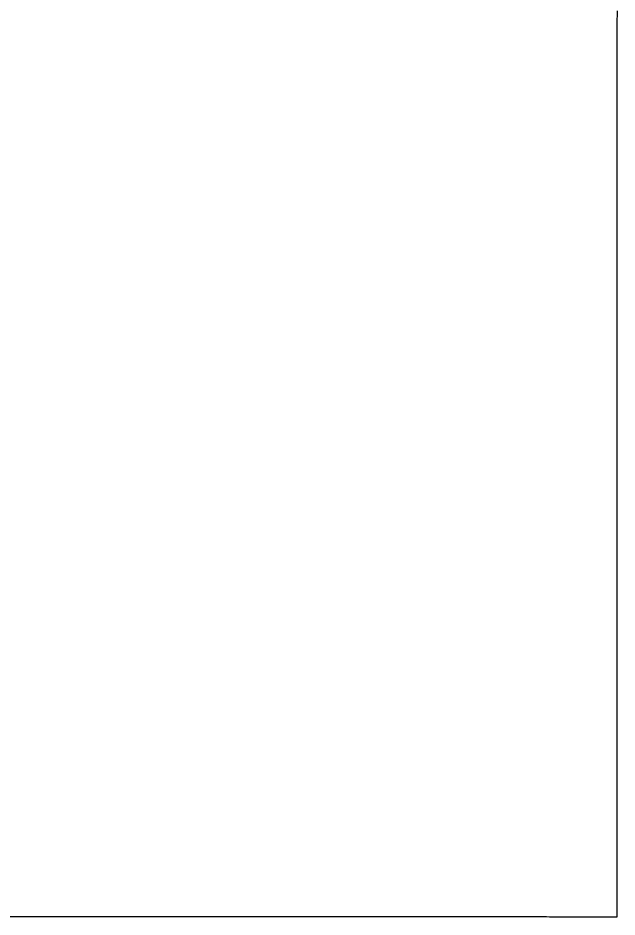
# Model space of a CAD drawing. Extents: x -7.3 to 34, y 0 to 22.
# Drawn here: x 2.38237 to 2.40153, y 0.71707 to 0.74582 of the extents above; entities that cross this region are included whole.
import ezdxf

# ---------------------------------------------------------------- set-up
doc = ezdxf.new("R2010")
doc.units = 0
doc.layers.add('SH_Text', color=7, linetype='Continuous')

msp = doc.modelspace()

# ---------------------------------------------------------------- linework, layer by layer
at = {"layer": 'SH_Text'}
for p, q in [((2.401529, 0.746044), (2.401528, 0.74562)), ((2.401528, 0.74562), (2.401528, 0.745199)), ((2.401528, 0.745199), (2.401528, 0.744779)), ((2.401528, 0.744779), (2.401528, 0.744362)), ((2.401528, 0.744362), (2.401528, 0.743948)), ((2.401528, 0.743948), (2.401528, 0.743536)), ((2.401528, 0.743536), (2.401528, 0.743127)), ((2.401528, 0.743127), (2.401527, 0.74272)), ((2.401527, 0.74272), (2.401527, 0.742316)), ((2.401527, 0.742316), (2.401527, 0.741914)), ((2.401527, 0.741914), (2.401527, 0.741515)), ((2.401527, 0.741515), (2.401527, 0.741119)), ((2.401527, 0.741119), (2.401527, 0.740725)), ((2.401527, 0.740725), (2.401527, 0.740334)), ((2.401527, 0.740334), (2.401526, 0.739945)), ((2.401526, 0.739945), (2.401526, 0.739559)), ((2.401526, 0.739559), (2.401526, 0.739176)), ((2.401526, 0.739176), (2.401526, 0.738795)), ((2.401526, 0.738795), (2.401526, 0.738418)), ((2.401526, 0.738418), (2.401526, 0.738043)), ((2.401526, 0.738043), (2.401526, 0.73767)), ((2.401526, 0.73767), (2.401525, 0.737301)), ((2.401525, 0.737301), (2.401525, 0.736934)), ((2.401525, 0.736934), (2.401525, 0.73657)), ((2.401525, 0.73657), (2.401525, 0.736209)), ((2.401525, 0.736209), (2.401525, 0.73585)), ((2.401525, 0.73585), (2.401525, 0.735495)), ((2.401525, 0.735495), (2.401525, 0.735142)), ((2.401525, 0.735142), (2.401524, 0.734792)), ((2.401524, 0.734792), (2.401524, 0.734445)), ((2.401524, 0.734445), (2.401524, 0.734101)), ((2.401524, 0.734101), (2.401524, 0.73376)), ((2.401524, 0.73376), (2.401524, 0.733422)), ((2.401524, 0.733422), (2.401524, 0.733087)), ((2.401524, 0.733087), (2.401524, 0.732755)), ((2.401524, 0.732755), (2.401524, 0.732426)), ((2.401524, 0.732426), (2.401524, 0.732099)), ((2.401524, 0.732099), (2.401523, 0.731776)), ((2.401523, 0.731776), (2.401523, 0.731456)), ((2.401523, 0.731456), (2.401523, 0.731139)), ((2.401523, 0.731139), (2.401523, 0.730825)), ((2.401523, 0.730825), (2.401523, 0.730514)), ((2.401523, 0.730514), (2.401523, 0.73036)), ((2.401523, 0.73036), (2.401523, 0.730206)), ((2.401523, 0.730206), (2.401523, 0.730053)), ((2.401523, 0.730053), (2.401523, 0.729901)), ((2.401523, 0.729901), (2.401523, 0.72975)), ((2.401523, 0.72975), (2.401523, 0.7296)), ((2.401523, 0.7296), (2.401523, 0.72945)), ((2.401523, 0.72945), (2.401522, 0.729301)), ((2.401522, 0.729301), (2.401522, 0.729153)), ((2.401522, 0.729153), (2.401522, 0.729006)), ((2.401522, 0.729006), (2.401522, 0.72886)), ((2.401522, 0.72886), (2.401522, 0.728714)), ((2.401522, 0.728714), (2.401522, 0.728569)), ((2.401522, 0.728569), (2.401522, 0.728425)), ((2.401522, 0.728425), (2.401522, 0.728282)), ((2.401522, 0.728282), (2.401522, 0.72814)), ((2.401522, 0.72814), (2.401522, 0.727998)), ((2.401522, 0.727998), (2.401522, 0.727857)), ((2.401522, 0.727857), (2.401522, 0.727717)), ((2.401522, 0.727717), (2.401522, 0.727578)), ((2.401522, 0.727578), (2.401522, 0.72744)), ((2.401522, 0.72744), (2.401522, 0.727302)), ((2.401522, 0.727302), (2.401522, 0.727165)), ((2.401522, 0.727165), (2.401522, 0.72703)), ((2.401522, 0.72703), (2.401522, 0.726894)), ((2.401522, 0.72676), (2.401521, 0.726627)), ((2.401522, 0.726894), (2.401522, 0.72676)), ((2.401521, 0.726627), (2.401521, 0.726494)), ((2.401521, 0.726494), (2.401521, 0.726362)), ((2.401521, 0.726362), (2.401521, 0.726232)), ((2.401521, 0.726232), (2.401521, 0.726101)), ((2.401521, 0.726101), (2.401521, 0.725972)), ((2.401521, 0.725972), (2.401521, 0.725844)), ((2.401521, 0.725844), (2.401521, 0.725716)), ((2.401521, 0.725716), (2.401521, 0.725589)), ((2.401521, 0.725589), (2.401521, 0.725464)), ((2.401521, 0.725464), (2.401521, 0.725339)), ((2.401521, 0.725339), (2.401521, 0.725214)), ((2.401521, 0.725214), (2.401521, 0.725091)), ((2.401521, 0.725091), (2.401521, 0.724969)), ((2.401521, 0.724969), (2.401521, 0.724847)), ((2.401521, 0.724847), (2.401521, 0.724726)), ((2.401521, 0.724726), (2.401521, 0.724606)), ((2.401521, 0.724606), (2.401521, 0.724487)), ((2.401521, 0.724487), (2.401521, 0.724369)), ((2.401521, 0.724369), (2.401521, 0.724252)), ((2.401521, 0.724252), (2.401521, 0.724136)), ((2.401521, 0.724136), (2.401521, 0.72402)), ((2.401521, 0.72402), (2.40152, 0.723905)), ((2.40152, 0.723905), (2.40152, 0.723792)), ((2.40152, 0.723792), (2.40152, 0.723679)), ((2.40152, 0.723679), (2.40152, 0.723567)), ((2.40152, 0.723567), (2.40152, 0.723455)), ((2.40152, 0.723455), (2.40152, 0.723345)), ((2.40152, 0.723345), (2.40152, 0.723236)), ((2.40152, 0.723236), (2.40152, 0.723127)), ((2.40152, 0.723127), (2.40152, 0.72302)), ((2.40152, 0.72302), (2.40152, 0.722913)), ((2.40152, 0.722913), (2.40152, 0.722807)), ((2.40152, 0.722807), (2.40152, 0.722702)), ((2.40152, 0.722702), (2.40152, 0.722598)), ((2.40152, 0.722598), (2.40152, 0.722495)), ((2.40152, 0.722495), (2.40152, 0.722393)), ((2.40152, 0.722393), (2.40152, 0.722291)), ((2.40152, 0.722291), (2.40152, 0.722191)), ((2.40152, 0.722191), (2.40152, 0.722091)), ((2.40152, 0.722091), (2.40152, 0.721993)), ((2.40152, 0.721993), (2.40152, 0.721895)), ((2.40152, 0.721895), (2.40152, 0.721798)), ((2.40152, 0.721798), (2.40152, 0.721702)), ((2.40152, 0.721702), (2.40152, 0.721607)), ((2.40152, 0.721607), (2.40152, 0.721513)), ((2.40152, 0.721513), (2.40152, 0.72142)), ((2.40152, 0.721328), (2.401519, 0.721237)), ((2.401519, 0.721237), (2.401519, 0.721147)), ((2.40152, 0.72142), (2.40152, 0.721328)), ((2.401519, 0.721147), (2.401519, 0.721057)), ((2.401519, 0.721057), (2.401519, 0.720969)), ((2.401519, 0.720969), (2.401519, 0.720881)), ((2.401519, 0.720881), (2.401519, 0.720795)), ((2.401519, 0.720795), (2.401519, 0.720709)), ((2.401519, 0.720709), (2.401519, 0.720624)), ((2.401519, 0.720624), (2.401519, 0.72054)), ((2.401519, 0.72054), (2.401519, 0.720458)), ((2.401519, 0.720458), (2.401519, 0.720376)), ((2.401519, 0.720376), (2.401519, 0.720295)), ((2.401519, 0.720295), (2.401519, 0.720215)), ((2.401519, 0.720215), (2.401519, 0.720136)), ((2.401519, 0.720136), (2.401519, 0.720058)), ((2.401519, 0.720058), (2.401519, 0.719981)), ((2.401519, 0.719981), (2.401519, 0.719904)), ((2.401519, 0.719904), (2.401519, 0.719829)), ((2.401519, 0.719829), (2.401519, 0.719755)), ((2.401519, 0.719755), (2.401519, 0.719682)), ((2.401519, 0.719682), (2.401519, 0.719609)), ((2.401519, 0.719609), (2.401519, 0.719538)), ((2.401519, 0.719538), (2.401519, 0.719468)), ((2.401519, 0.719468), (2.401519, 0.719398)), ((2.401519, 0.719398), (2.401519, 0.71933)), ((2.401519, 0.71933), (2.401519, 0.719262)), ((2.401519, 0.719262), (2.401519, 0.719196)), ((2.401519, 0.719196), (2.401519, 0.71913)), ((2.401519, 0.71913), (2.401519, 0.719066)), ((2.401519, 0.719066), (2.401519, 0.719002)), ((2.401519, 0.719002), (2.401519, 0.71894)), ((2.401519, 0.71894), (2.401519, 0.718878)), ((2.401519, 0.718878), (2.401519, 0.718818)), ((2.401519, 0.718818), (2.401519, 0.718758)), ((2.401519, 0.718758), (2.401519, 0.7187)), ((2.401519, 0.7187), (2.401519, 0.718642)), ((2.401519, 0.718642), (2.401519, 0.718586)), ((2.401519, 0.718586), (2.401518, 0.71853)), ((2.401518, 0.71853), (2.401518, 0.718475)), ((2.401518, 0.718475), (2.401518, 0.718422)), ((2.401518, 0.718422), (2.401518, 0.718369)), ((2.401518, 0.718369), (2.401518, 0.718318)), ((2.401518, 0.718318), (2.401518, 0.718267)), ((2.401518, 0.718267), (2.401518, 0.718218)), ((2.401518, 0.718218), (2.401518, 0.718169)), ((2.401518, 0.718169), (2.401518, 0.718122)), ((2.401518, 0.718122), (2.401518, 0.718075)), ((2.401518, 0.718075), (2.401518, 0.71803)), ((2.401518, 0.71803), (2.401518, 0.717985)), ((2.401518, 0.717985), (2.401518, 0.717942)), ((2.401518, 0.717942), (2.401518, 0.7179)), ((2.401518, 0.7179), (2.401518, 0.717858)), ((2.401518, 0.717858), (2.401518, 0.717818)), ((2.401518, 0.717818), (2.401518, 0.717779)), ((2.401518, 0.717779), (2.401518, 0.717741)), ((2.401518, 0.717741), (2.401518, 0.717703)), ((2.401518, 0.717703), (2.401518, 0.717667)), ((2.401518, 0.717667), (2.401518, 0.717632)), ((2.401518, 0.717632), (2.401518, 0.717598)), ((2.401518, 0.717598), (2.401518, 0.717565)), ((2.401518, 0.717565), (2.401518, 0.717533)), ((2.401518, 0.717533), (2.401518, 0.717502)), ((2.401518, 0.717502), (2.401518, 0.717472)), ((2.401518, 0.717472), (2.401518, 0.717443)), ((2.401518, 0.717443), (2.401518, 0.717416)), ((2.401518, 0.717416), (2.401518, 0.717389)), ((2.401518, 0.717389), (2.401518, 0.717363)), ((2.401518, 0.717363), (2.401518, 0.717339)), ((2.401518, 0.717339), (2.401518, 0.717315)), ((2.401518, 0.717315), (2.401518, 0.717293)), ((2.401518, 0.717293), (2.401518, 0.717271)), ((2.401518, 0.717271), (2.401518, 0.717251)), ((2.401518, 0.717251), (2.401518, 0.717232)), ((2.401518, 0.717232), (2.401518, 0.717214)), ((2.401518, 0.717214), (2.401518, 0.717197)), ((2.401518, 0.717197), (2.401518, 0.717181)), ((2.382821, 0.717078), (2.38199, 0.717078)), ((2.383652, 0.717077), (2.382821, 0.717078)), ((2.384481, 0.717077), (2.383652, 0.717077)), ((2.384894, 0.717077), (2.384481, 0.717077)), ((2.385307, 0.717077), (2.384894, 0.717077)), ((2.385718, 0.717077), (2.385307, 0.717077)), ((2.386128, 0.717076), (2.385718, 0.717077)), ((2.386536, 0.717076), (2.386128, 0.717076)), ((2.386943, 0.717076), (2.386536, 0.717076)), ((2.387348, 0.717076), (2.386943, 0.717076)), ((2.387751, 0.717076), (2.387348, 0.717076)), ((2.388151, 0.717076), (2.387751, 0.717076)), ((2.388549, 0.717075), (2.388151, 0.717076)), ((2.388945, 0.717075), (2.388549, 0.717075)), ((2.389338, 0.717075), (2.388945, 0.717075)), ((2.389727, 0.717075), (2.389338, 0.717075)), ((2.389921, 0.717075), (2.389727, 0.717075)), ((2.390114, 0.717075), (2.389921, 0.717075)), ((2.390306, 0.717075), (2.390114, 0.717075)), ((2.390498, 0.717075), (2.390306, 0.717075)), ((2.390688, 0.717075), (2.390498, 0.717075)), ((2.390877, 0.717075), (2.390688, 0.717075)), ((2.391066, 0.717075), (2.390877, 0.717075)), ((2.391254, 0.717074), (2.391066, 0.717075)), ((2.39144, 0.717074), (2.391254, 0.717074)), ((2.391626, 0.717074), (2.39144, 0.717074)), ((2.391811, 0.717074), (2.391626, 0.717074)), ((2.391994, 0.717074), (2.391811, 0.717074)), ((2.392177, 0.717074), (2.391994, 0.717074)), ((2.392359, 0.717074), (2.392177, 0.717074)), ((2.392539, 0.717074), (2.392359, 0.717074)), ((2.392718, 0.717074), (2.392539, 0.717074)), ((2.392897, 0.717074), (2.392718, 0.717074)), ((2.393074, 0.717074), (2.392897, 0.717074)), ((2.393249, 0.717074), (2.393074, 0.717074)), ((2.393424, 0.717074), (2.393249, 0.717074)), ((2.393598, 0.717074), (2.393424, 0.717074)), ((2.39377, 0.717074), (2.393598, 0.717074)), ((2.393941, 0.717073), (2.39377, 0.717074)), ((2.39411, 0.717073), (2.393941, 0.717073)), ((2.394278, 0.717073), (2.39411, 0.717073)), ((2.394445, 0.717073), (2.394278, 0.717073)), ((2.394611, 0.717073), (2.394445, 0.717073)), ((2.394775, 0.717073), (2.394611, 0.717073)), ((2.394938, 0.717073), (2.394775, 0.717073)), ((2.395099, 0.717073), (2.394938, 0.717073)), ((2.395259, 0.717073), (2.395099, 0.717073)), ((2.395418, 0.717073), (2.395259, 0.717073)), ((2.395575, 0.717073), (2.395418, 0.717073)), ((2.39573, 0.717073), (2.395575, 0.717073)), ((2.395884, 0.717073), (2.39573, 0.717073)), ((2.396036, 0.717073), (2.395884, 0.717073)), ((2.396187, 0.717073), (2.396036, 0.717073)), ((2.396336, 0.717073), (2.396187, 0.717073)), ((2.396484, 0.717073), (2.396336, 0.717073)), ((2.39663, 0.717072), (2.396484, 0.717073)), ((2.396774, 0.717072), (2.39663, 0.717072)), ((2.396916, 0.717072), (2.396774, 0.717072)), ((2.397057, 0.717072), (2.396916, 0.717072)), ((2.397196, 0.717072), (2.397057, 0.717072)), ((2.397333, 0.717072), (2.397196, 0.717072)), ((2.397469, 0.717072), (2.397333, 0.717072)), ((2.397602, 0.717072), (2.397469, 0.717072)), ((2.397734, 0.717072), (2.397602, 0.717072)), ((2.397864, 0.717072), (2.397734, 0.717072)), ((2.397992, 0.717072), (2.397864, 0.717072)), ((2.398118, 0.717072), (2.397992, 0.717072)), ((2.398243, 0.717072), (2.398118, 0.717072)), ((2.398365, 0.717072), (2.398243, 0.717072)), ((2.398486, 0.717072), (2.398365, 0.717072)), ((2.398604, 0.717072), (2.398486, 0.717072)), ((2.39872, 0.717072), (2.398604, 0.717072)), ((2.398835, 0.717072), (2.39872, 0.717072)), ((2.398947, 0.717072), (2.398835, 0.717072)), ((2.399057, 0.717072), (2.398947, 0.717072)), ((2.399165, 0.717072), (2.399057, 0.717072)), ((2.399271, 0.717072), (2.399165, 0.717072)), ((2.399375, 0.717071), (2.399271, 0.717072)), ((2.399477, 0.717071), (2.399375, 0.717071)), ((2.399576, 0.717071), (2.399477, 0.717071)), ((2.399674, 0.717071), (2.399576, 0.717071)), ((2.399769, 0.717071), (2.399674, 0.717071)), ((2.399862, 0.717071), (2.399769, 0.717071)), ((2.399952, 0.717071), (2.399862, 0.717071)), ((2.40004, 0.717071), (2.399952, 0.717071)), ((2.400126, 0.717071), (2.40004, 0.717071)), ((2.40021, 0.717071), (2.400126, 0.717071)), ((2.400291, 0.717071), (2.40021, 0.717071)), ((2.40037, 0.717071), (2.400291, 0.717071)), ((2.400447, 0.717071), (2.40037, 0.717071)), ((2.40052, 0.717071), (2.400447, 0.717071)), ((2.400592, 0.717071), (2.40052, 0.717071)), ((2.400661, 0.717071), (2.400592, 0.717071)), ((2.400728, 0.717071), (2.400661, 0.717071)), ((2.400792, 0.717071), (2.400728, 0.717071)), ((2.400853, 0.717071), (2.400792, 0.717071)), ((2.400912, 0.717071), (2.400853, 0.717071)), ((2.400968, 0.717071), (2.400912, 0.717071)), ((2.401022, 0.717071), (2.400968, 0.717071)), ((2.401073, 0.717071), (2.401022, 0.717071)), ((2.401122, 0.717071), (2.401073, 0.717071)), ((2.401168, 0.717071), (2.401122, 0.717071)), ((2.401211, 0.717071), (2.401168, 0.717071)), ((2.401251, 0.717071), (2.401211, 0.717071)), ((2.401289, 0.717071), (2.401251, 0.717071)), ((2.401323, 0.717071), (2.401289, 0.717071)), ((2.401355, 0.717071), (2.401323, 0.717071)), ((2.401385, 0.717071), (2.401355, 0.717071)), ((2.401411, 0.717071), (2.401385, 0.717071)), ((2.401435, 0.717071), (2.401411, 0.717071)), ((2.401455, 0.717071), (2.401435, 0.717071)), ((2.401473, 0.717071), (2.401455, 0.717071)), ((2.401488, 0.717071), (2.401473, 0.717071)), ((2.4015, 0.717071), (2.401488, 0.717071)), ((2.401509, 0.717071), (2.4015, 0.717071)), ((2.401515, 0.717071), (2.401509, 0.717071)), ((2.401518, 0.717071), (2.401515, 0.717071)), ((2.401518, 0.717181), (2.401518, 0.717166)), ((2.401518, 0.717166), (2.401518, 0.717152)), ((2.401518, 0.717152), (2.401518, 0.717139)), ((2.401518, 0.717139), (2.401518, 0.717127)), ((2.401518, 0.717127), (2.401518, 0.717117)), ((2.401518, 0.717117), (2.401518, 0.717107)), ((2.401518, 0.717107), (2.401518, 0.717099)), ((2.401518, 0.717099), (2.401518, 0.717091)), ((2.401518, 0.717091), (2.401518, 0.717085)), ((2.401518, 0.717085), (2.401518, 0.71708)), ((2.401518, 0.71708), (2.401518, 0.717076)), ((2.401518, 0.717076), (2.401518, 0.717073)), ((2.401518, 0.717073), (2.401518, 0.717071)), ((2.401518, 0.717071), (2.401518, 0.717071)), ((2.401518, 0.717071), (2.401518, 0.717071))]:
    msp.add_line(p, q, dxfattribs=at)
msp.add_lwpolyline([(2.401529, 0.746044), (2.401528, 0.74562), (2.401528, 0.745199), (2.401528, 0.744779), (2.401528, 0.744362), (2.401528, 0.743948), (2.401528, 0.743536), (2.401528, 0.743127), (2.401527, 0.74272), (2.401527, 0.742316), (2.401527, 0.741914), (2.401527, 0.741515), (2.401527, 0.741119), (2.401527, 0.740725), (2.401527, 0.740334), (2.401526, 0.739945), (2.401526, 0.739559), (2.401526, 0.739176), (2.401526, 0.738795), (2.401526, 0.738418), (2.401526, 0.738043), (2.401526, 0.73767), (2.401525, 0.737301), (2.401525, 0.736934), (2.401525, 0.73657), (2.401525, 0.736209), (2.401525, 0.73585), (2.401525, 0.735495), (2.401525, 0.735142), (2.401524, 0.734792), (2.401524, 0.734445), (2.401524, 0.734101), (2.401524, 0.73376), (2.401524, 0.733422), (2.401524, 0.733087), (2.401524, 0.732755), (2.401524, 0.732426), (2.401524, 0.732099), (2.401523, 0.731776), (2.401523, 0.731456), (2.401523, 0.731139), (2.401523, 0.730825), (2.401523, 0.730514), (2.401523, 0.73036), (2.401523, 0.730206), (2.401523, 0.730053), (2.401523, 0.729901), (2.401523, 0.72975), (2.401523, 0.7296), (2.401523, 0.72945), (2.401522, 0.729301), (2.401522, 0.729153), (2.401522, 0.729006), (2.401522, 0.72886), (2.401522, 0.728714), (2.401522, 0.728569), (2.401522, 0.728425), (2.401522, 0.728282), (2.401522, 0.72814), (2.401522, 0.727998), (2.401522, 0.727857), (2.401522, 0.727717), (2.401522, 0.727578), (2.401522, 0.72744), (2.401522, 0.727302), (2.401522, 0.727165), (2.401522, 0.72703), (2.401522, 0.726894), (2.401522, 0.72676), (2.401521, 0.726627), (2.401521, 0.726494), (2.401521, 0.726362), (2.401521, 0.726232), (2.401521, 0.726101), (2.401521, 0.725972), (2.401521, 0.725844), (2.401521, 0.725716), (2.401521, 0.725589), (2.401521, 0.725464), (2.401521, 0.725339), (2.401521, 0.725214), (2.401521, 0.725091), (2.401521, 0.724969), (2.401521, 0.724847), (2.401521, 0.724726), (2.401521, 0.724606), (2.401521, 0.724487), (2.401521, 0.724369), (2.401521, 0.724252), (2.401521, 0.724136), (2.401521, 0.72402), (2.40152, 0.723905), (2.40152, 0.723792), (2.40152, 0.723679), (2.40152, 0.723567), (2.40152, 0.723455), (2.40152, 0.723345), (2.40152, 0.723236), (2.40152, 0.723127), (2.40152, 0.72302), (2.40152, 0.722913), (2.40152, 0.722807), (2.40152, 0.722702), (2.40152, 0.722598), (2.40152, 0.722495), (2.40152, 0.722393), (2.40152, 0.722291), (2.40152, 0.722191), (2.40152, 0.722091), (2.40152, 0.721993), (2.40152, 0.721895), (2.40152, 0.721798), (2.40152, 0.721702), (2.40152, 0.721607), (2.40152, 0.721513), (2.40152, 0.72142), (2.40152, 0.721328), (2.401519, 0.721237), (2.401519, 0.721147), (2.401519, 0.721057), (2.401519, 0.720969), (2.401519, 0.720881), (2.401519, 0.720795), (2.401519, 0.720709), (2.401519, 0.720624), (2.401519, 0.72054), (2.401519, 0.720458), (2.401519, 0.720376), (2.401519, 0.720295), (2.401519, 0.720215), (2.401519, 0.720136), (2.401519, 0.720058), (2.401519, 0.719981), (2.401519, 0.719904), (2.401519, 0.719829), (2.401519, 0.719755), (2.401519, 0.719682), (2.401519, 0.719609), (2.401519, 0.719538), (2.401519, 0.719468), (2.401519, 0.719398), (2.401519, 0.71933), (2.401519, 0.719262), (2.401519, 0.719196), (2.401519, 0.71913), (2.401519, 0.719066), (2.401519, 0.719002), (2.401519, 0.71894), (2.401519, 0.718878), (2.401519, 0.718818), (2.401519, 0.718758), (2.401519, 0.7187), (2.401519, 0.718642), (2.401519, 0.718586), (2.401518, 0.71853), (2.401518, 0.718475), (2.401518, 0.718422), (2.401518, 0.718369), (2.401518, 0.718318), (2.401518, 0.718267), (2.401518, 0.718218), (2.401518, 0.718169), (2.401518, 0.718122), (2.401518, 0.718075), (2.401518, 0.71803), (2.401518, 0.717985), (2.401518, 0.717942), (2.401518, 0.7179), (2.401518, 0.717858), (2.401518, 0.717818), (2.401518, 0.717779), (2.401518, 0.717741), (2.401518, 0.717703), (2.401518, 0.717667), (2.401518, 0.717632), (2.401518, 0.717598), (2.401518, 0.717565), (2.401518, 0.717533), (2.401518, 0.717502), (2.401518, 0.717472), (2.401518, 0.717443), (2.401518, 0.717416), (2.401518, 0.717389), (2.401518, 0.717363), (2.401518, 0.717339), (2.401518, 0.717315), (2.401518, 0.717293), (2.401518, 0.717271), (2.401518, 0.717251), (2.401518, 0.717232), (2.401518, 0.717214), (2.401518, 0.717197), (2.401518, 0.717181), (2.401518, 0.717166), (2.401518, 0.717152), (2.401518, 0.717139), (2.401518, 0.717127), (2.401518, 0.717117), (2.401518, 0.717107), (2.401518, 0.717099), (2.401518, 0.717091), (2.401518, 0.717085), (2.401518, 0.71708), (2.401518, 0.717076), (2.401518, 0.717073), (2.401518, 0.717071), (2.401518, 0.717071), (2.401518, 0.717071), (2.401515, 0.717071), (2.401509, 0.717071), (2.4015, 0.717071), (2.401488, 0.717071), (2.401473, 0.717071), (2.401455, 0.717071), (2.401435, 0.717071), (2.401411, 0.717071), (2.401385, 0.717071), (2.401355, 0.717071), (2.401323, 0.717071), (2.401289, 0.717071), (2.401251, 0.717071), (2.401211, 0.717071), (2.401168, 0.717071), (2.401122, 0.717071), (2.401073, 0.717071), (2.401022, 0.717071), (2.400968, 0.717071), (2.400912, 0.717071), (2.400853, 0.717071), (2.400792, 0.717071), (2.400728, 0.717071), (2.400661, 0.717071), (2.400592, 0.717071), (2.40052, 0.717071), (2.400447, 0.717071), (2.40037, 0.717071), (2.400291, 0.717071), (2.40021, 0.717071), (2.400126, 0.717071), (2.40004, 0.717071), (2.399952, 0.717071), (2.399862, 0.717071), (2.399769, 0.717071), (2.399674, 0.717071), (2.399576, 0.717071), (2.399477, 0.717071), (2.399375, 0.717071), (2.399271, 0.717072), (2.399165, 0.717072), (2.399057, 0.717072), (2.398947, 0.717072), (2.398835, 0.717072), (2.39872, 0.717072), (2.398604, 0.717072), (2.398486, 0.717072), (2.398365, 0.717072), (2.398243, 0.717072), (2.398118, 0.717072), (2.397992, 0.717072), (2.397864, 0.717072), (2.397734, 0.717072), (2.397602, 0.717072), (2.397469, 0.717072), (2.397333, 0.717072), (2.397196, 0.717072), (2.397057, 0.717072), (2.396916, 0.717072), (2.396774, 0.717072), (2.39663, 0.717072), (2.396484, 0.717073), (2.396336, 0.717073), (2.396187, 0.717073), (2.396036, 0.717073), (2.395884, 0.717073), (2.39573, 0.717073), (2.395575, 0.717073), (2.395418, 0.717073), (2.395259, 0.717073), (2.395099, 0.717073), (2.394938, 0.717073), (2.394775, 0.717073), (2.394611, 0.717073), (2.394445, 0.717073), (2.394278, 0.717073), (2.39411, 0.717073), (2.393941, 0.717073), (2.39377, 0.717074), (2.393598, 0.717074), (2.393424, 0.717074), (2.393249, 0.717074), (2.393074, 0.717074), (2.392897, 0.717074), (2.392718, 0.717074), (2.392539, 0.717074), (2.392359, 0.717074), (2.392177, 0.717074), (2.391994, 0.717074), (2.391811, 0.717074), (2.391626, 0.717074), (2.39144, 0.717074), (2.391254, 0.717074), (2.391066, 0.717075), (2.390877, 0.717075), (2.390688, 0.717075), (2.390498, 0.717075), (2.390306, 0.717075), (2.390114, 0.717075), (2.389921, 0.717075), (2.389727, 0.717075), (2.389338, 0.717075), (2.388945, 0.717075), (2.388549, 0.717075), (2.388151, 0.717076), (2.387751, 0.717076), (2.387348, 0.717076), (2.386943, 0.717076), (2.386536, 0.717076), (2.386128, 0.717076), (2.385718, 0.717077), (2.385307, 0.717077), (2.384894, 0.717077), (2.384481, 0.717077), (2.383652, 0.717077), (2.382821, 0.717078), (2.38199, 0.717078)], dxfattribs=at)

doc.saveas('drawing.dxf')
